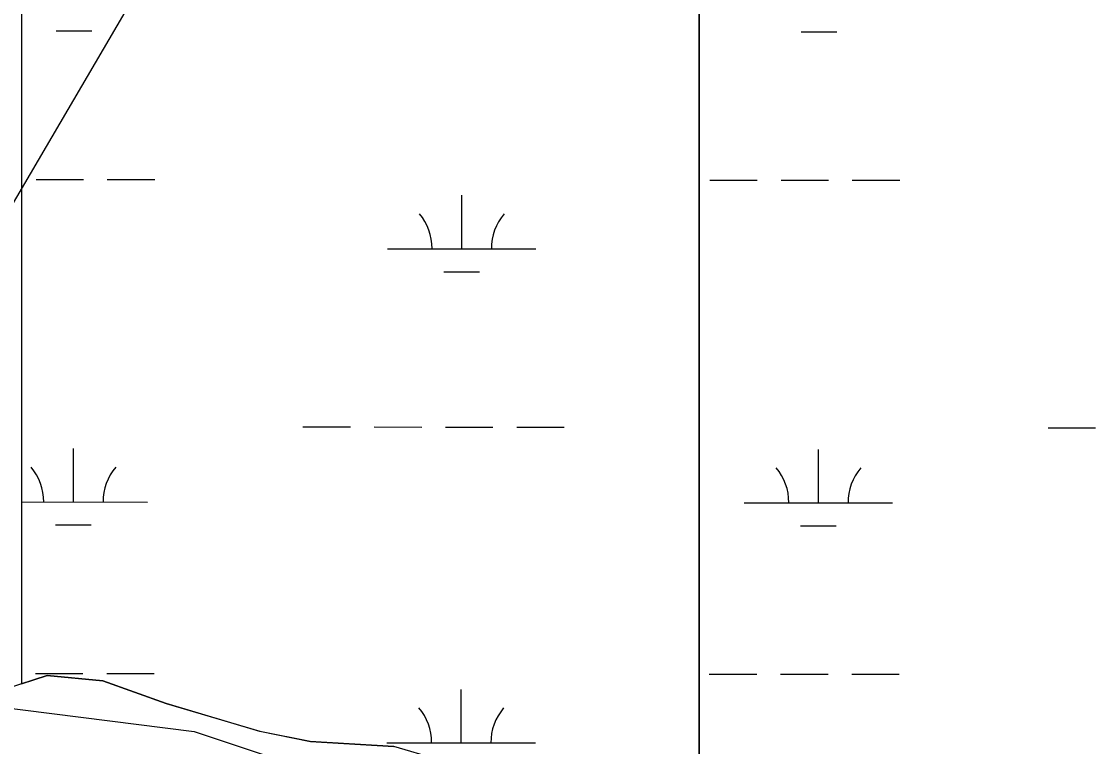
# Model space of a CAD drawing. Extents: x 3148686 to 3186545, y 916144 to 941516.
# Drawn here: x 3171270 to 3171994, y 924369 to 924858 of the extents above; entities that cross this region are included whole.
import ezdxf

# ---------------------------------------------------------------- set-up
doc = ezdxf.new("R2010")
doc.units = 0
for name, color, linetype in [('V-SITE-VEGE', 7, 'Continuous'), ('V-TOPO-SHOR', 7, 'Continuous'), ('V-WETL-SWMP', 7, 'Continuous')]:
    doc.layers.add(name, color=color, linetype=linetype)

msp = doc.modelspace()

# ---------------------------------------------------------------- linework, layer by layer
at = {"layer": 'V-SITE-VEGE'}
msp.add_line((3171726.85, 925139.49), (3171726.85, 924058.06), dxfattribs=at)
for points in [[(3171726.85, 924058.06), (3171726.85, 925139.49)], [(3171243.49, 924183.49), (3171289.5, 924197.12), (3171335.5, 924214.17), (3171369.57, 924231.22), (3171410.46, 924249.98), (3171454.75, 924226.11), (3171490.53, 924222.7), (3171528.01, 924219.29), (3171551.86, 924227.81), (3171577.42, 924248.27), (3171584.23, 924280.67), (3171579.12, 924314.77), (3171570.6, 924343.75), (3171550.16, 924360.8), (3171521.2, 924369.32), (3171464.97, 924372.73), (3171430.9, 924379.55), (3171367.87, 924398.31), (3171325.27, 924413.65), (3171287.79, 924417.06), (3171250.31, 924405.13)]]:
    msp.add_lwpolyline(points, dxfattribs=at)
at = {"layer": 'V-TOPO-SHOR'}
for points in [[(3171214.83, 924408.25), (3171200.68, 924580.28), (3171258.17, 924723.56), (3171358.69, 924895.46), (3171473.45, 924981.35), (3171516.54, 925067.31)], [(3169236.68, 924367.34), (3169523.15, 924166.36), (3169695.15, 924151.84), (3169766.83, 924166.1), (3169895.92, 924237.63), (3170010.66, 924309.18), (3170111.03, 924337.75), (3170268.78, 924409.25), (3170397.84, 924452.12), (3170584.22, 924494.92), (3170684.58, 924509.15), (3170856.56, 924480.3), (3171028.52, 924437.12), (3171157.5, 924408.31), (3171386.81, 924379.4), (3171515.77, 924336.27), (3171630.4, 924293.14), (3171759.36, 924250.01), (3171859.66, 924206.9), (3171916.96, 924178.17), (3171956.47, 924157.09)]]:
    msp.add_lwpolyline(points, dxfattribs=at)
at = {"layer": 'V-WETL-SWMP'}
for p, q in [((3171270.4, 925121.22), (3171270.41, 924411.54)), ((3171293.69, 924851.24), (3171317.69, 924851.21)), ((3171795.6, 924850.71), (3171819.6, 924850.68)), ((3171280.18, 924751.25), (3171312.18, 924751.22)), ((3171328.18, 924751.2), (3171360.18, 924751.17)), ((3171734.08, 924750.77), (3171766.08, 924750.74)), ((3171782.08, 924750.72), (3171814.08, 924750.69)), ((3171830.08, 924750.67), (3171862.08, 924750.64)), ((3171566.97, 924704.52), (3171567.01, 924740.52)), ((3171516.97, 924704.57), (3171616.97, 924704.47)), ((3171554.96, 924689.1), (3171578.96, 924689.08)), ((3171460, 924584.56), (3171492, 924584.53)), ((3171508, 924584.51), (3171540, 924584.48)), ((3171556, 924584.46), (3171588, 924584.43)), ((3171604, 924584.41), (3171636, 924584.38)), ((3171961.91, 924584.03), (3171993.91, 924584)), ((3171305.36, 924533.98), (3171305.39, 924569.98)), ((3171807.26, 924533.45), (3171807.3, 924569.45)), ((3171270.41, 924534.02), (3171355.36, 924533.93)), ((3171757.26, 924533.51), (3171857.26, 924533.4)), ((3171293.34, 924518.56), (3171317.34, 924518.54)), ((3171795.25, 924518.03), (3171819.25, 924518.01)), ((3171270.41, 924411.54), (3171287.8, 924417.08)), ((3171279.83, 924418.58), (3171311.83, 924418.54)), ((3171287.8, 924417.08), (3171325.28, 924413.67)), ((3171327.83, 924418.53), (3171359.83, 924418.49)), ((3171733.73, 924418.1), (3171765.73, 924418.06)), ((3171781.73, 924418.05), (3171813.73, 924418.01)), ((3171829.73, 924418), (3171861.73, 924417.96)), ((3171325.28, 924413.67), (3171367.88, 924398.32)), ((3171566.62, 924371.84), (3171566.66, 924407.84)), ((3171367.88, 924398.32), (3171430.91, 924379.57)), ((3171430.91, 924379.57), (3171464.99, 924372.75)), ((3171464.99, 924372.75), (3171521.21, 924369.34)), ((3171516.62, 924371.9), (3171616.62, 924371.79))]:
    msp.add_line(p, q, dxfattribs=at)
for centre, start, end in [((3171511.73, 924705.05), 359.16781, 40.71147), ((3171622.22, 924704.94), 139.1678, 180.71146), ((3171250.11, 924534.51), 359.16781, 40.71147), ((3171360.6, 924534.4), 139.1678, 180.71146), ((3171752.02, 924533.99), 359.16781, 40.71147), ((3171862.51, 924533.87), 139.1678, 180.71146), ((3171511.38, 924372.38), 359.16781, 40.71147), ((3171621.87, 924372.26), 139.1678, 180.71146)]:
    msp.add_arc(centre, 35.25, start, end, dxfattribs=at)

doc.saveas('drawing.dxf')
